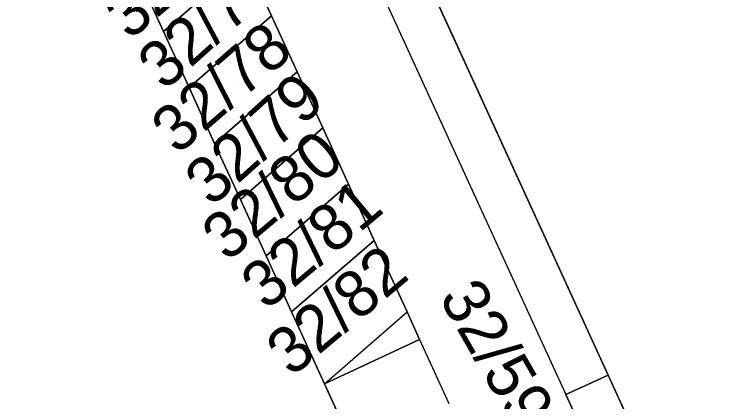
# Model space of a CAD drawing. Extents: x -264070 to -262271, y -1238894 to -1238141.
# Drawn here: x -263488.31 to -263457.16, y -1238744.68 to -1238728.04 of the extents above; entities that cross this region are included whole.
import ezdxf

# ---------------------------------------------------------------- set-up
doc = ezdxf.new("R2010")
doc.units = 0
for name, color, linetype in [('body_kn', 7, 'Continuous'), ('kladpar_druhypozemkov', 7, 'Continuous'), ('kladpar_hranice', 7, 'Continuous'), ('kladpar_parcelnecisla', 7, 'Continuous'), ('kladpar_plochy', 7, 'Continuous'), ('zappar_hrandruhpozemk', 7, 'Continuous')]:
    doc.layers.add(name, color=color, linetype=linetype)

msp = doc.modelspace()

# ---------------------------------------------------------------- linework, layer by layer
at = {"layer": 'body_kn'}
for p, q in [((-263477.27, -1238728.1), (-263477.27, -1238728.1)), ((-263481.91, -1238728.77), (-263481.91, -1238728.77)), ((-263476.17, -1238730.51), (-263476.17, -1238730.51)), ((-263480.81, -1238731.18), (-263480.81, -1238731.18)), ((-263480.81, -1238731.18), (-263480.81, -1238731.18)), ((-263475.06, -1238732.92), (-263475.06, -1238732.92)), ((-263479.71, -1238733.59), (-263479.71, -1238733.59)), ((-263479.71, -1238733.59), (-263479.71, -1238733.59)), ((-263473.96, -1238735.33), (-263473.96, -1238735.33)), ((-263478.6, -1238736), (-263478.6, -1238736)), ((-263478.6, -1238736), (-263478.6, -1238736)), ((-263472.86, -1238737.75), (-263472.86, -1238737.75)), ((-263477.5, -1238738.41), (-263477.5, -1238738.41)), ((-263477.5, -1238738.41), (-263477.5, -1238738.41)), ((-263476.4, -1238740.82), (-263476.4, -1238740.82)), ((-263476.4, -1238740.82), (-263476.4, -1238740.82)), ((-263471.44, -1238740.83), (-263471.44, -1238740.83)), ((-263470.9, -1238742.02), (-263470.9, -1238742.02)), ((-263470.9, -1238742.02), (-263470.9, -1238742.02)), ((-263462.8, -1238743.54), (-263462.8, -1238743.54)), ((-263474.99, -1238743.92), (-263474.99, -1238743.92)), ((-263474.99, -1238743.92), (-263474.99, -1238743.92)), ((-263464.62, -1238744.38), (-263464.62, -1238744.38))]:
    msp.add_line(p, q, dxfattribs=at)
at = {"layer": 'kladpar_druhypozemkov'}
for p, q in [((-263479.54, -1238728.35), (-263479.54, -1238728.35)), ((-263478.79, -1238731.1), (-263478.79, -1238731.1)), ((-263477.65, -1238733.6), (-263477.65, -1238733.6)), ((-263476.52, -1238735.94), (-263476.52, -1238735.94)), ((-263475.26, -1238738.18), (-263475.26, -1238738.18)), ((-263474, -1238740.68), (-263474, -1238740.68))]:
    msp.add_line(p, q, dxfattribs=at)
at = {"layer": 'kladpar_hranice'}
for points in [[(-263473.74, -1238746.66), (-263474.99, -1238743.92), (-263470.9, -1238742.02), (-263471.44, -1238740.83), (-263472.86, -1238737.75), (-263473.96, -1238735.33), (-263475.06, -1238732.92), (-263476.17, -1238730.51), (-263477.27, -1238728.1), (-263478.37, -1238725.69), (-263479.47, -1238723.28), (-263480.58, -1238720.86), (-263481.13, -1238719.65), (-263484.14, -1238723.88), (-263486.62, -1238718.44), (-263488.31, -1238714.73)], [(-263450.41, -1238739.95), (-263449.26, -1238742.47), (-263440.11, -1238762.46), (-263439.22, -1238764.47), (-263447.87, -1238768.43), (-263448.76, -1238766.45), (-263451.69, -1238767.8), (-263460.85, -1238747.82), (-263461.59, -1238748.16), (-263462.71, -1238745.7), (-263461.97, -1238745.36), (-263462.8, -1238743.54), (-263471.24, -1238725.12), (-263459.57, -1238719.93), (-263450.41, -1238739.95)], [(-263483.01, -1238726.35), (-263479.47, -1238723.28), (-263478.37, -1238725.69), (-263481.91, -1238728.77), (-263483.01, -1238726.35)], [(-263471.24, -1238725.12), (-263462.8, -1238743.54), (-263464.62, -1238744.38), (-263462.64, -1238748.7)], [(-263480.81, -1238731.18), (-263481.91, -1238728.77), (-263478.37, -1238725.69), (-263477.27, -1238728.1), (-263480.81, -1238731.18)], [(-263483.01, -1238726.35), (-263481.91, -1238728.77), (-263480.81, -1238731.18), (-263479.71, -1238733.59), (-263478.6, -1238736), (-263477.5, -1238738.41), (-263476.4, -1238740.82), (-263474.99, -1238743.92), (-263473.74, -1238746.66)], [(-263479.71, -1238733.59), (-263480.81, -1238731.18), (-263477.27, -1238728.1), (-263476.17, -1238730.51), (-263479.71, -1238733.59)], [(-263478.6, -1238736), (-263479.71, -1238733.59), (-263476.17, -1238730.51), (-263475.06, -1238732.92), (-263478.6, -1238736)], [(-263477.5, -1238738.41), (-263478.6, -1238736), (-263475.06, -1238732.92), (-263473.96, -1238735.33), (-263477.5, -1238738.41)], [(-263476.4, -1238740.82), (-263477.5, -1238738.41), (-263473.96, -1238735.33), (-263472.86, -1238737.75), (-263476.4, -1238740.82)], [(-263474.99, -1238743.92), (-263476.4, -1238740.82), (-263472.86, -1238737.75), (-263471.44, -1238740.83), (-263470.9, -1238742.02), (-263474.99, -1238743.92)], [(-263462.64, -1238748.7), (-263464.62, -1238744.38), (-263462.8, -1238743.54), (-263461.97, -1238745.36), (-263462.71, -1238745.7), (-263461.59, -1238748.16), (-263462.64, -1238748.7)]]:
    msp.add_lwpolyline(points, dxfattribs=at)
at = {"layer": 'kladpar_plochy'}
for p, q in [((-263471.24, -1238725.12), (-263462.8, -1238743.54)), ((-263477.27, -1238728.1), (-263478.37, -1238725.69)), ((-263483.01, -1238726.35), (-263481.91, -1238728.77)), ((-263476.17, -1238730.51), (-263477.27, -1238728.1)), ((-263481.91, -1238728.77), (-263480.81, -1238731.18)), ((-263475.06, -1238732.92), (-263476.17, -1238730.51)), ((-263480.81, -1238731.18), (-263479.71, -1238733.59)), ((-263473.96, -1238735.33), (-263475.06, -1238732.92)), ((-263479.71, -1238733.59), (-263478.6, -1238736)), ((-263472.86, -1238737.75), (-263473.96, -1238735.33)), ((-263478.6, -1238736), (-263477.5, -1238738.41)), ((-263471.44, -1238740.83), (-263472.86, -1238737.75)), ((-263477.5, -1238738.41), (-263476.4, -1238740.82)), ((-263476.4, -1238740.82), (-263474.99, -1238743.92)), ((-263470.9, -1238742.02), (-263471.44, -1238740.83)), ((-263474.99, -1238743.92), (-263470.9, -1238742.02)), ((-263462.8, -1238743.54), (-263464.62, -1238744.38)), ((-263473.74, -1238746.66), (-263474.99, -1238743.92)), ((-263474.99, -1238743.92), (-263473.74, -1238746.66)), ((-263464.62, -1238744.38), (-263462.64, -1238748.7))]:
    msp.add_line(p, q, dxfattribs=at)
for points in [[(-263450.41, -1238739.95), (-263449.26, -1238742.47), (-263440.11, -1238762.46), (-263439.22, -1238764.47), (-263447.87, -1238768.43), (-263448.76, -1238766.45), (-263451.69, -1238767.8), (-263460.85, -1238747.82), (-263461.59, -1238748.16), (-263462.71, -1238745.7), (-263461.97, -1238745.36), (-263462.8, -1238743.54), (-263471.24, -1238725.12), (-263459.57, -1238719.93)], [(-263483.01, -1238726.35), (-263479.47, -1238723.28), (-263478.37, -1238725.69), (-263481.91, -1238728.77)], [(-263480.81, -1238731.18), (-263481.91, -1238728.77), (-263478.37, -1238725.69), (-263477.27, -1238728.1)], [(-263479.71, -1238733.59), (-263480.81, -1238731.18), (-263477.27, -1238728.1), (-263476.17, -1238730.51)], [(-263478.6, -1238736), (-263479.71, -1238733.59), (-263476.17, -1238730.51), (-263475.06, -1238732.92)], [(-263477.5, -1238738.41), (-263478.6, -1238736), (-263475.06, -1238732.92), (-263473.96, -1238735.33)], [(-263476.4, -1238740.82), (-263477.5, -1238738.41), (-263473.96, -1238735.33), (-263472.86, -1238737.75)], [(-263474.99, -1238743.92), (-263476.4, -1238740.82), (-263472.86, -1238737.75), (-263471.44, -1238740.83), (-263470.9, -1238742.02)], [(-263462.64, -1238748.7), (-263464.62, -1238744.38), (-263462.8, -1238743.54), (-263461.97, -1238745.36), (-263462.71, -1238745.7), (-263461.59, -1238748.16)]]:
    msp.add_lwpolyline(points, close=True, dxfattribs=at)
at = {"layer": 'zappar_hrandruhpozemk'}
for p, q in [((-263473.89, -1238724.14), (-263464.62, -1238744.38)), ((-263474.99, -1238743.92), (-263471.44, -1238740.83)), ((-263470.9, -1238742.02), (-263469.65, -1238744.76))]:
    msp.add_line(p, q, dxfattribs=at)

# ---------------------------------------------------------------- texts
at = {"layer": 'kladpar_parcelnecisla'}
for s, rotation, p in [('32/76', 40, (-263483.36, -1238729.183)), ('32/77', 42, (-263481.863, -1238731.359)), ('32/78', 41, (-263481.307, -1238734.113)), ('32/79', 42, (-263479.838, -1238736.351)), ('32/80', 40, (-263479.164, -1238738.714)), ('32/81', 40, (-263477.487, -1238740.801)), ('32/82', 40, (-263476.397, -1238743.66)), ('32/59', 300, (-263470.098, -1238740.201))]:
    msp.add_text(s, height=2, rotation=rotation, dxfattribs=at).set_placement(p)

doc.saveas('drawing.dxf')
